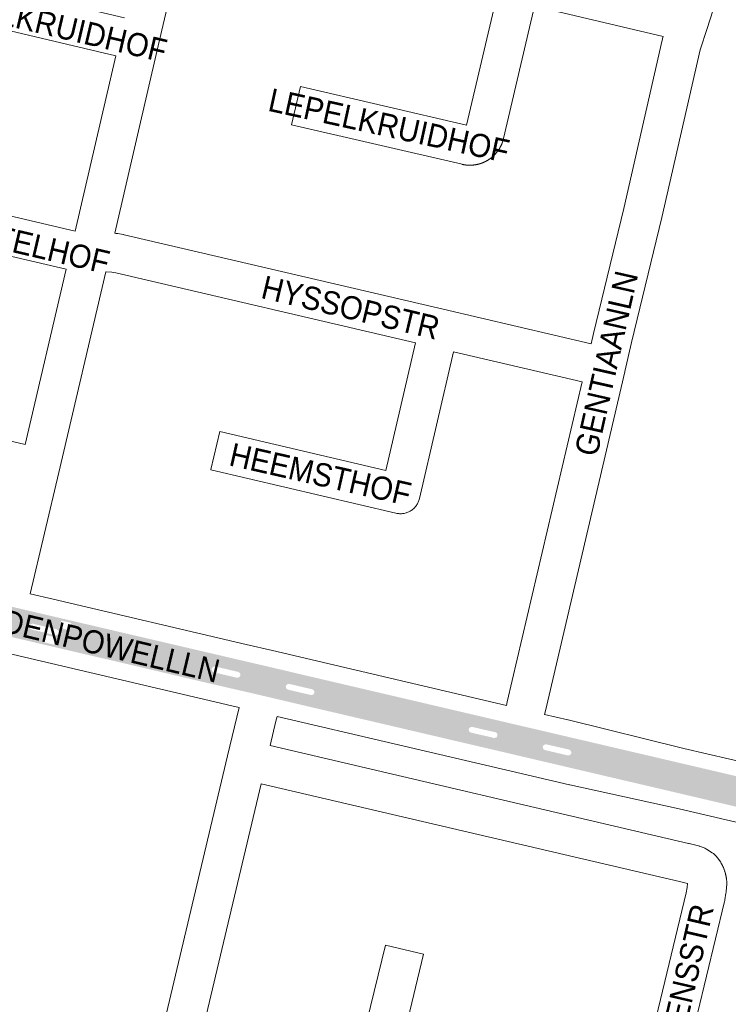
# Paper-space layout 'Layout1' of a CAD drawing. Header units: metres. Extents: x 123097 to 144122, y 392739 to 407589.
# Tile 224 of 510: x 130369 to 130605, y 398474 to 398801. Entities that reach past the tile are written whole.
import ezdxf
from ezdxf.enums import TextEntityAlignment as Align

# ---------------------------------------------------------------- set-up
doc = ezdxf.new("R2010")
doc.units = ezdxf.units.M
doc.header["$MEASUREMENT"] = 0
for name, color, linetype, lineweight in [('gs-anno-wegen algemeen tekst', 7, 'Continuous', 0), ('gs-knt-aanvullende hoofdweg', 7, 'Continuous', 0), ('gs-knt-wegen algemeen', 7, 'Continuous', 0), ('ir-ARC-asfalt-hoofdwegen-te inspecteren', 5, 'Continuous', 0)]:
    doc.layers.add(name, color=color, linetype=linetype, lineweight=lineweight)
doc.styles.add('Style-Arial', font='arial.ttf')

psp = doc.layouts.get("Layout1")

# ---------------------------------------------------------------- hatches: boundary and pattern name
at = {"layer": 'ir-ARC-asfalt-hoofdwegen-te inspecteren', "linetype": 'Continuous', "lineweight": 13}
h = psp.add_hatch(color=5, dxfattribs=at)
h.paths.add_polyline_path([(130376.58, 398593.422), (130373.368, 398594.176), (130364.298, 398596.3), (130362.044, 398596.837), (130333.343, 398603.549), (130326.577, 398605.119), (130309.415, 398609.095), (130294.281, 398612.645), (130296.539, 398622.272), (130303.052, 398620.73), (130352.121, 398609.234), (130380.11, 398602.687), (130377.546, 398599.273), (130375.178, 398599.825), (130373.758, 398600.192), (130373.013, 398600.008), (130372.609, 398599.355), (130372.777, 398598.607), (130373.421, 398598.189), (130374.761, 398597.888), (130377.127, 398597.336)])
h.paths.add_polyline_path([(130315.044, 398611.778), (130307.441, 398613.545), (130306.805, 398613.975), (130306.664, 398614.73), (130307.103, 398615.36), (130307.86, 398615.49), (130315.55, 398613.718), (130316.145, 398613.251), (130316.244, 398612.501), (130315.791, 398611.895)], flags=16)
h.paths.add_polyline_path([(130354.186, 398602.629), (130346.389, 398604.48), (130345.779, 398604.942), (130345.682, 398605.701), (130346.156, 398606.301), (130346.917, 398606.382), (130354.598, 398604.575), (130355.252, 398604.153), (130355.402, 398603.388), (130354.955, 398602.75)], flags=16)
h = psp.add_hatch(color=5, dxfattribs=at)
h.paths.add_polyline_path([(130522.564, 398559.282), (130464.541, 398572.853), (130445.681, 398577.289), (130441.786, 398578.173), (130429.965, 398580.913), (130400.029, 398587.964), (130393.983, 398589.357), (130385.445, 398591.34), (130381.672, 398592.244), (130376.58, 398593.422), (130377.127, 398597.336), (130381.213, 398596.364), (130381.969, 398596.497), (130382.41, 398597.124), (130382.28, 398597.881), (130381.655, 398598.325), (130377.546, 398599.273), (130380.11, 398602.687), (130401.753, 398597.625), (130418.131, 398593.804), (130444.001, 398587.775), (130449.594, 398586.471), (130456.696, 398584.814), (130463.748, 398583.145), (130466.802, 398582.425), (130470.639, 398581.532), (130483.79, 398578.463), (130524.595, 398568.915), (130524.111, 398564.881), (130519.998, 398565.844), (130519.242, 398565.725), (130518.8, 398565.1), (130518.941, 398564.348), (130519.579, 398563.925), (130523.643, 398563.014)])
h.paths.add_polyline_path([(130386.066, 398597.969), (130382.648, 398598.771), (130383.219, 398601.205), (130386.637, 398600.404)], flags=16)
h.paths.add_polyline_path([(130380.856, 398593.2), (130377.446, 398593.984), (130378, 398596.444), (130381.412, 398595.627)], flags=16)
h.paths.add_polyline_path([(130466.295, 398576.424), (130465.118, 398576.728), (130462.781, 398577.275), (130458.697, 398578.219), (130458.06, 398578.646), (130457.922, 398579.4), (130458.366, 398580.025), (130459.123, 398580.144), (130463.222, 398579.168), (130465.578, 398578.627), (130466.736, 398578.358), (130467.357, 398577.919), (130467.485, 398577.17), (130467.045, 398576.55)], flags=16)
h.paths.add_polyline_path([(130441.645, 398582.213), (130434.013, 398583.99), (130433.395, 398584.436), (130433.271, 398585.188), (130433.713, 398585.809), (130434.464, 398585.938), (130442.085, 398584.144), (130442.725, 398583.712), (130442.86, 398582.952), (130442.409, 398582.325)], flags=16)
h = psp.add_hatch(color=5, dxfattribs=at)
h.paths.add_polyline_path([(130686.86, 398521.257), (130681.6, 398522.56), (130681.365, 398521.681), (130673.338, 398523.827), (130665.33, 398525.827), (130578.134, 398546.272), (130576.602, 398546.625), (130535.909, 398556.158), (130533.57, 398556.713), (130525.624, 398558.573), (130522.564, 398559.282), (130523.643, 398563.014), (130526.017, 398562.462), (130527.193, 398562.154), (130527.955, 398562.277), (130528.403, 398562.905), (130528.271, 398563.665), (130527.637, 398564.105), (130526.46, 398564.344), (130524.111, 398564.881), (130524.595, 398568.915), (130547.843, 398563.487), (130627.812, 398544.796), (130652.497, 398538.964), (130662.713, 398536.396), (130665.192, 398535.779), (130676.816, 398532.771), (130688.574, 398529.651)])
h.paths.add_polyline_path([(130551.831, 398556.348), (130544.207, 398558.136), (130543.579, 398558.549), (130543.428, 398559.284), (130543.842, 398559.911), (130544.578, 398560.061), (130552.282, 398558.288), (130552.859, 398557.833), (130552.968, 398557.106), (130552.55, 398556.502)], flags=16)

# ---------------------------------------------------------------- linework, layer by layer
at = {"layer": 'gs-knt-aanvullende hoofdweg', "color": 7, "linetype": 'Continuous', "flags": 128}
for points in [[(130372.927, 398610.064), (130380.531, 398608.294), (130380.538, 398608.293), (130444.753, 398593.273), (130444.761, 398593.271), (130453.527, 398591.211), (130453.53, 398591.21), (130453.535, 398591.209)], [(130372.927, 398610.064), (130380.531, 398608.294), (130380.538, 398608.293), (130444.753, 398593.273), (130444.761, 398593.271), (130453.527, 398591.211), (130453.53, 398591.21), (130453.535, 398591.209)], [(130442.384, 398572.324), (130440.007, 398572.88), (130319.806, 398600.964), (130319.766, 398600.973), (130302.941, 398604.894), (130302.926, 398604.897), (130302.891, 398604.906)], [(130453.535, 398591.209), (130531.372, 398572.972)], [(130788.308, 398477.129), (130785.047, 398478.698), (130753.786, 398491.982), (130753.724, 398492.008), (130752.054, 398492.718), (130751.983, 398492.749), (130744.484, 398496.027), (130739.868, 398498.044), (130739.864, 398498.046), (130732.899, 398500.811), (130726.642, 398502.886), (130726.636, 398502.889), (130701.544, 398511.157), (130666.823, 398520.006), (130623.471, 398530.485), (130588.828, 398538.558), (130552.435, 398546.534), (130552.323, 398546.56), (130532.935, 398551.121), (130532.931, 398551.122), (130455.062, 398569.358)], [(130544.05, 398570.006), (130551.772, 398568.201), (130551.859, 398568.18), (130590.409, 398558.686), (130628.617, 398549.783), (130628.695, 398549.764), (130666.342, 398540.566), (130666.414, 398540.549), (130707.259, 398530.144), (130707.474, 398530.085), (130728.027, 398524.196), (130732.554, 398523.149), (130735.311, 398522.512)], [(130544.05, 398570.006), (130551.772, 398568.201), (130551.859, 398568.18), (130590.409, 398558.686), (130628.617, 398549.783), (130628.695, 398549.764), (130666.342, 398540.566), (130666.414, 398540.549), (130707.259, 398530.144), (130707.474, 398530.085), (130728.027, 398524.196), (130732.554, 398523.149), (130735.311, 398522.512)]]:
    psp.add_lwpolyline(points, dxfattribs=at)
at = {"layer": 'gs-knt-wegen algemeen', "color": 7, "linetype": 'Continuous', "flags": 128}
for points in [[(130528.019, 398808.476), (130427.571, 398831.925), (130427.044, 398832.006), (130426.393, 398831.994), (130426.112, 398831.939), (130425.997, 398831.898), (130425.027, 398831.282), (130424.445, 398830.347), (130424.277, 398829.841), (130415.5, 398792.352), (130401.011, 398730.023)], [(130605.716, 398821.785), (130598.118, 398798.151), (130595.82, 398791.054), (130583.071, 398735.296), (130583.052, 398735.213), (130572.981, 398693.689), (130570.762, 398683.996), (130570.754, 398683.964), (130544.335, 398571.224), (130544.05, 398570.006)], [(130583.554, 398795.437), (130540.695, 398805.507)], [(130559.529, 398693.274), (130560.299, 398696.636), (130560.318, 398696.717), (130570.388, 398738.24), (130583.192, 398794.237), (130583.262, 398794.516), (130583.345, 398794.792), (130583.554, 398795.437)], [(130387.813, 398730.747), (130401.35, 398788.986)], [(130250.123, 398734.801), (130245.818, 398689.319), (130245.854, 398689.303), (130304.373, 398675.54), (130371.245, 398659.813)], [(130401.011, 398730.023), (130401.432, 398729.989), (130401.734, 398729.957), (130402.034, 398729.911), (130403.772, 398729.605), (130403.947, 398729.572), (130404.122, 398729.534), (130510.353, 398704.753), (130559.529, 398693.274)], [(130371.245, 398659.813), (130384.858, 398718.067)], [(130398.02, 398717.175), (130382.44, 398650.503), (130372.927, 398610.064)], [(130501.063, 398693.55), (130401.338, 398716.814), (130400.075, 398717.036), (130398.186, 398717.189), (130398.02, 398717.175)], [(130556.591, 398680.59), (130513.742, 398690.592)], [(130531.372, 398572.972), (130531.658, 398574.194), (130556.591, 398680.59)], [(130363.674, 398363.79), (130369.77, 398373.583), (130405.384, 398431.182), (130407.179, 398434.261), (130408.75, 398437.314), (130410.664, 398441.727), (130412.048, 398445.489), (130413.607, 398451.018), (130438.578, 398556.28), (130442.384, 398572.324)], [(130531.371, 398572.968), (130531.372, 398572.972)], [(130455.062, 398569.358), (130454.676, 398567.729), (130452.754, 398559.631)], [(130452.754, 398559.631), (130591.997, 398527.121), (130592.149, 398527.083), (130595.235, 398526.284), (130595.469, 398526.219), (130595.701, 398526.145), (130595.93, 398526.062), (130596.821, 398525.721), (130597.115, 398525.6), (130597.403, 398525.465), (130597.685, 398525.315), (130597.958, 398525.153), (130599.791, 398524.001), (130600.02, 398523.85), (130600.243, 398523.689), (130600.459, 398523.52), (130600.667, 398523.341), (130600.868, 398523.154), (130601.06, 398522.958), (130601.244, 398522.755), (130601.337, 398522.647), (130601.427, 398522.54), (130601.518, 398522.43), (130601.606, 398522.321), (130601.694, 398522.21), (130601.78, 398522.099), (130601.866, 398521.986), (130601.95, 398521.873), (130602.033, 398521.758), (130602.115, 398521.644), (130602.196, 398521.528), (130602.276, 398521.412), (130602.354, 398521.294), (130602.431, 398521.176), (130602.508, 398521.057), (130602.583, 398520.937), (130602.657, 398520.817), (130602.729, 398520.696), (130602.801, 398520.574), (130602.871, 398520.452), (130602.94, 398520.328), (130603.007, 398520.204), (130603.074, 398520.079), (130603.139, 398519.954), (130603.203, 398519.828), (130603.265, 398519.702), (130603.327, 398519.575), (130603.387, 398519.447), (130603.446, 398519.318), (130603.503, 398519.19), (130603.56, 398519.06), (130603.614, 398518.93), (130603.668, 398518.799), (130603.721, 398518.668), (130603.772, 398518.536), (130603.821, 398518.405), (130603.87, 398518.272), (130603.917, 398518.139), (130603.963, 398518.005), (130604.007, 398517.871), (130604.05, 398517.737), (130604.092, 398517.602), (130604.132, 398517.466), (130604.171, 398517.331), (130604.209, 398517.194), (130604.245, 398517.058), (130604.28, 398516.921), (130604.314, 398516.784), (130604.346, 398516.647), (130604.377, 398516.509), (130604.406, 398516.371), (130604.434, 398516.233), (130604.461, 398516.094), (130604.486, 398515.955), (130604.51, 398515.816), (130604.533, 398515.677), (130604.554, 398515.537), (130604.574, 398515.397), (130604.592, 398515.257), (130604.609, 398515.117), (130604.624, 398514.976), (130604.639, 398514.836), (130604.651, 398514.695), (130604.663, 398514.555), (130604.676, 398514.307), (130604.681, 398514.058), (130604.676, 398513.81), (130604.661, 398513.562), (130604.47, 398511.099), (130604.442, 398510.814), (130604.401, 398510.531), (130604.026, 398508.283), (130603.984, 398508.055), (130603.934, 398507.828), (130585.964, 398433.311)], [(130449.749, 398546.963), (130426.244, 398447.879), (130426.176, 398447.618), (130426.176, 398447.615), (130426.174, 398447.612)], [(130574.791, 398442.519), (130591.222, 398510.654), (130591.512, 398512.391), (130591.618, 398513.76), (130591.586, 398513.78), (130588.961, 398514.459), (130449.749, 398546.963)]]:
    psp.add_lwpolyline(points, dxfattribs=at)
for points in [[(130401.35, 398788.986), (130343.605, 398802.618, -0.3685916), (130343.598, 398802.629), (130346.585, 398815.283, -0.3848796), (130346.597, 398815.29), (130404.308, 398801.665)], [(130540.695, 398805.507), (130530.396, 398761.533), (130530.379, 398761.464), (130530.362, 398761.395), (130530.345, 398761.326), (130530.328, 398761.258), (130530.31, 398761.189), (130530.291, 398761.121), (130530.272, 398761.053), (130530.253, 398760.986), (130530.234, 398760.918), (130530.214, 398760.851), (130530.193, 398760.783), (130530.172, 398760.715), (130530.151, 398760.648), (130530.129, 398760.581), (130530.107, 398760.513), (130530.085, 398760.448), (130530.062, 398760.381), (130530.038, 398760.314), (130530.015, 398760.248), (130529.99, 398760.181), (130529.966, 398760.115), (130529.941, 398760.049), (130529.915, 398759.983), (130529.89, 398759.918), (130529.864, 398759.853), (130529.837, 398759.787), (130529.81, 398759.722), (130529.782, 398759.656), (130529.755, 398759.592), (130529.726, 398759.527), (130529.698, 398759.462), (130529.669, 398759.399), (130529.64, 398759.335), (130529.61, 398759.27), (130529.58, 398759.206), (130529.549, 398759.143), (130529.518, 398759.079), (130529.487, 398759.016), (130529.455, 398758.952), (130529.423, 398758.891), (130529.391, 398758.828), (130529.358, 398758.766), (130529.325, 398758.703), (130529.291, 398758.641), (130529.257, 398758.579), (130529.222, 398758.517), (130529.187, 398758.456), (130529.153, 398758.396), (130529.117, 398758.334), (130529.081, 398758.273), (130529.045, 398758.213), (130529.008, 398758.152), (130528.971, 398758.092), (130528.934, 398758.032), (130528.896, 398757.972), (130528.859, 398757.914), (130528.82, 398757.855), (130528.781, 398757.796), (130528.742, 398757.737), (130528.702, 398757.678), (130528.662, 398757.62), (130528.622, 398757.562), (130528.581, 398757.504), (130528.541, 398757.448), (130528.5, 398757.39), (130528.458, 398757.333), (130528.416, 398757.276), (130528.373, 398757.22), (130528.331, 398757.163), (130528.287, 398757.107), (130528.244, 398757.052), (130528.201, 398756.997), (130528.157, 398756.942), (130528.112, 398756.887), (130528.068, 398756.832), (130528.022, 398756.778), (130527.977, 398756.724), (130527.931, 398756.67), (130527.885, 398756.616), (130527.839, 398756.564), (130527.792, 398756.511), (130527.745, 398756.458), (130527.698, 398756.406), (130527.65, 398756.354), (130527.602, 398756.302), (130527.553, 398756.25), (130527.505, 398756.199), (130527.457, 398756.149), (130527.407, 398756.099), (130527.358, 398756.048), (130527.308, 398755.998), (130527.257, 398755.948), (130527.207, 398755.899), (130527.156, 398755.85), (130527.105, 398755.801), (130527.054, 398755.754), (130527.002, 398755.705), (130526.95, 398755.658), (130526.898, 398755.61), (130526.845, 398755.563), (130526.792, 398755.516), (130526.739, 398755.469), (130526.686, 398755.423), (130526.633, 398755.378), (130526.579, 398755.333), (130526.524, 398755.287), (130526.47, 398755.243), (130526.415, 398755.198), (130526.36, 398755.154), (130526.304, 398755.11), (130526.249, 398755.066), (130526.194, 398755.024), (130526.137, 398754.981), (130526.081, 398754.938), (130526.024, 398754.896), (130525.967, 398754.855), (130525.91, 398754.813), (130525.852, 398754.772), (130525.794, 398754.731), (130525.738, 398754.692), (130525.679, 398754.652), (130525.621, 398754.612), (130525.562, 398754.572), (130525.503, 398754.533), (130525.444, 398754.495), (130525.384, 398754.457), (130525.325, 398754.419), (130525.266, 398754.382), (130525.206, 398754.345), (130525.145, 398754.308), (130525.085, 398754.272), (130525.024, 398754.236), (130524.963, 398754.2), (130524.901, 398754.165), (130524.84, 398754.13), (130524.779, 398754.096), (130524.718, 398754.062), (130524.655, 398754.028), (130524.593, 398753.994), (130524.53, 398753.961), (130524.468, 398753.929), (130524.405, 398753.897), (130524.342, 398753.865), (130524.28, 398753.834), (130524.216, 398753.803), (130524.152, 398753.772), (130524.088, 398753.742), (130524.024, 398753.712), (130523.96, 398753.682), (130523.896, 398753.653), (130523.831, 398753.625), (130523.767, 398753.597), (130523.703, 398753.569), (130523.637, 398753.541), (130523.572, 398753.514), (130523.507, 398753.488), (130523.441, 398753.461), (130523.375, 398753.435), (130523.309, 398753.41), (130523.244, 398753.385), (130523.178, 398753.36), (130523.112, 398753.336), (130523.045, 398753.312), (130522.978, 398753.289), (130522.912, 398753.266), (130522.845, 398753.243), (130522.777, 398753.221), (130522.712, 398753.199), (130522.644, 398753.178), (130522.577, 398753.157), (130522.509, 398753.136), (130522.441, 398753.116), (130522.373, 398753.096), (130522.305, 398753.077), (130522.237, 398753.058), (130522.17, 398753.04), (130522.102, 398753.022), (130522.033, 398753.004), (130521.965, 398752.987), (130521.896, 398752.97), (130521.827, 398752.953), (130521.758, 398752.937), (130521.689, 398752.922), (130521.622, 398752.907), (130521.553, 398752.892), (130521.483, 398752.878), (130521.414, 398752.864), (130521.344, 398752.851), (130521.275, 398752.838), (130521.205, 398752.825), (130521.136, 398752.813), (130521.067, 398752.801), (130520.998, 398752.79), (130520.928, 398752.779), (130520.858, 398752.769), (130520.788, 398752.759), (130520.718, 398752.749), (130520.647, 398752.74), (130520.577, 398752.731), (130520.509, 398752.723), (130520.438, 398752.715), (130520.368, 398752.708), (130520.298, 398752.701), (130520.227, 398752.694), (130520.157, 398752.688), (130520.086, 398752.682), (130520.016, 398752.677), (130519.947, 398752.672), (130519.876, 398752.668), (130519.805, 398752.664), (130519.735, 398752.66), (130519.664, 398752.657), (130519.593, 398752.654), (130519.523, 398752.652), (130519.452, 398752.65), (130519.383, 398752.649), (130519.312, 398752.648), (130519.241, 398752.647), (130519.17, 398752.647), (130519.1, 398752.647), (130519.029, 398752.648), (130518.958, 398752.649), (130518.888, 398752.651), (130518.818, 398752.653), (130518.748, 398752.656), (130518.677, 398752.658), (130518.606, 398752.662), (130518.536, 398752.666), (130518.465, 398752.67), (130518.395, 398752.675), (130518.324, 398752.68), (130518.255, 398752.685), (130518.185, 398752.691), (130518.114, 398752.697), (130518.044, 398752.704), (130517.973, 398752.711), (130517.903, 398752.719), (130517.833, 398752.727), (130517.762, 398752.736), (130517.694, 398752.745), (130517.624, 398752.754), (130517.554, 398752.764), (130517.484, 398752.774), (130517.414, 398752.785), (130517.344, 398752.796), (130517.274, 398752.808), (130517.204, 398752.819), (130517.136, 398752.832), (130517.067, 398752.844), (130516.997, 398752.858), (130516.928, 398752.871), (130516.858, 398752.886), (130516.789, 398752.9), (130516.72, 398752.915), (130516.651, 398752.93), (130516.584, 398752.946), (130459.878, 398766.121, -0.3687678), (130459.871, 398766.132), (130462.813, 398778.796, -0.3849353), (130462.825, 398778.803), (130518.062, 398765.969), (130528.019, 398808.476)], [(130384.858, 398718.067), (130326.736, 398731.65, -0.3687034), (130326.729, 398731.661), (130329.688, 398744.321, -0.3849154), (130329.699, 398744.328), (130387.813, 398730.747)], [(130513.742, 398690.592), (130502.422, 398641.782), (130502.344, 398641.481), (130502.253, 398641.185), (130502.147, 398640.893), (130502.028, 398640.606), (130501.895, 398640.326), (130501.749, 398640.052), (130501.59, 398639.785), (130501.418, 398639.527), (130501.234, 398639.276), (130501.039, 398639.035), (130500.832, 398638.804), (130500.615, 398638.582), (130500.387, 398638.371), (130500.149, 398638.172), (130499.902, 398637.983), (130499.647, 398637.807), (130499.383, 398637.643), (130499.112, 398637.492), (130498.834, 398637.354), (130498.55, 398637.23), (130498.26, 398637.119), (130497.965, 398637.022), (130497.666, 398636.939), (130497.363, 398636.871), (130497.057, 398636.817), (130496.749, 398636.777), (130496.44, 398636.753), (130496.13, 398636.743), (130495.819, 398636.748), (130495.509, 398636.768), (130495.201, 398636.803), (130494.894, 398636.852), (130494.591, 398636.916), (130432.991, 398651.393, -0.3686407), (130432.984, 398651.404), (130435.959, 398664.06, -0.3848954), (130435.97, 398664.067), (130491.214, 398651.084), (130501.063, 398693.55)], [(130484.965, 398467.851), (130491.13, 398493.295, -0.3848006), (130491.142, 398493.301), (130503.777, 398490.24, -0.3683037), (130503.784, 398490.229), (130497.859, 398465.776)]]:
    psp.add_lwpolyline(points, format="xyb", dxfattribs=at)

# ---------------------------------------------------------------- texts
at = {"layer": 'gs-anno-wegen algemeen tekst', "color": 7, "style": 'Style-Arial', "width": 0.909091}
for s, rotation, p in [('LEPELKRUIDHOF', 347.64273, (130492.279, 398765.856)), ('HYSSOPSTR', 346.56687, (130479.522, 398705.313)), ('GENTIAANLN', 77.26176, (130564.613, 398686.741)), ('HEEMSTHOF', 347.24502, (130469.466, 398649.875)), ('BADENPOWELLLN', 346.63905, (130393.407, 398594.257)), ('FRANSERENSSTR', 76.95137, (130586.927, 398464.549))]:
    psp.add_text(s, height=7.7, rotation=rotation, dxfattribs=at).set_placement(p, align=Align.MIDDLE_CENTER)
at = {"layer": 'gs-anno-wegen algemeen tekst', "color": 7, "char_height": 7.7, "attachment_point": 5, "line_spacing_factor": 0.6, "style": 'Style-Arial'}
for s, insert, rotation in [('\\H1x;\\W0.909091;BAZIELKRUIDHOF^J', (130376.837, 398800.143), 346.78966), ('\\H1x;\\W0.909091;DOVENETELHOF^J', (130360.154, 398729.208), 346.82286)]:
    psp.add_mtext(s, dxfattribs=dict(at, insert=insert, rotation=rotation))

doc.saveas('drawing.dxf')
